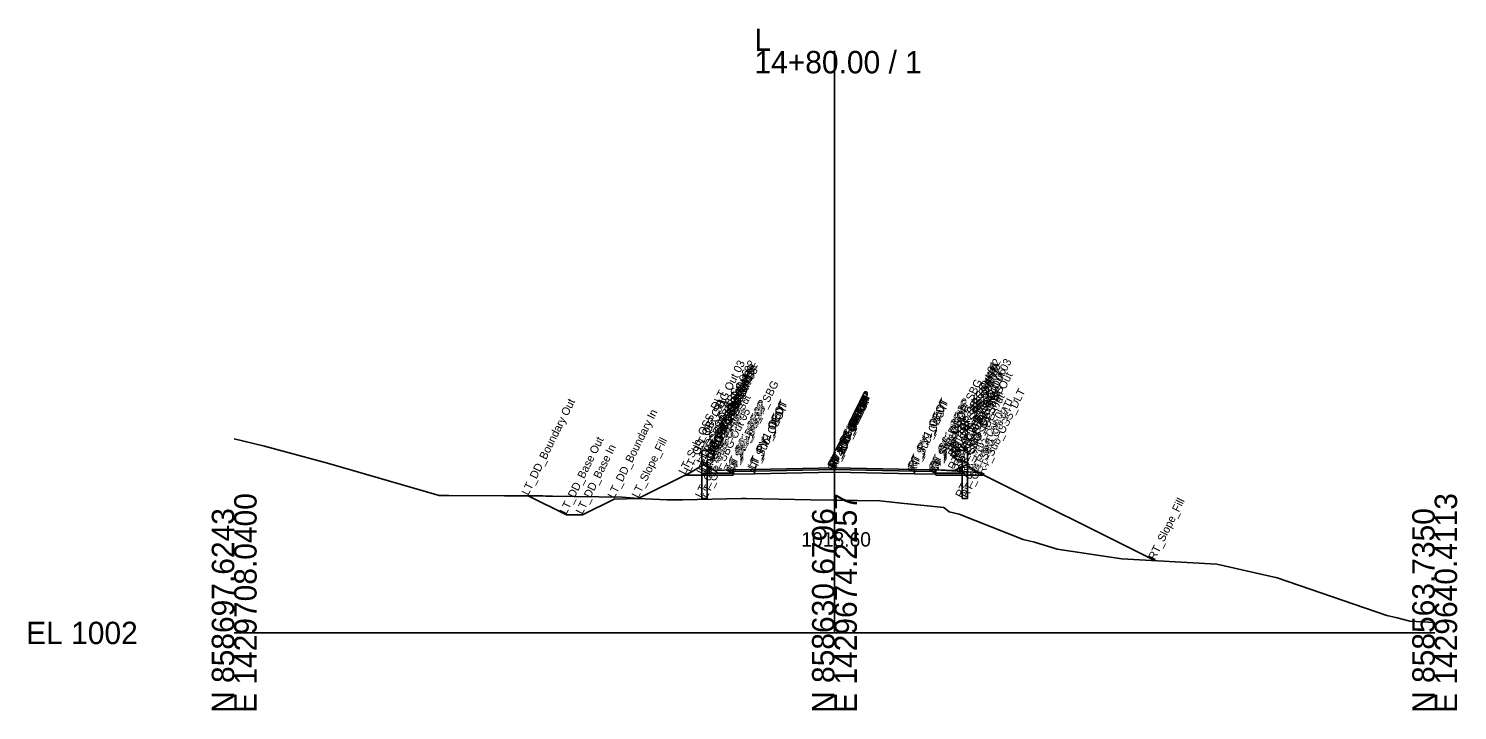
# Model space of a CAD drawing. Extents: x -26 to 2303, y -10 to 19558.
# Drawn here: x 2124.3 to 2302.8, y 490.3 to 575.6 of the extents above; entities that cross this region are included whole.
import ezdxf

# ---------------------------------------------------------------- set-up
doc = ezdxf.new("R2010")
doc.units = 0
for name, color, linetype in [('Default', 7, 'Continuous'), ('Exist Cross Section Cell', 7, 'Continuous'), ('Exist XS Center Line Elevation Label', 7, 'Continuous'), ('Exist XS Ground Line', 7, 'Continuous'), ('Prop CMT Conc Surface', 7, 'Continuous'), ('Prop CMT Concrete Structures', 7, 'Continuous'), ('Prop CMT Ditch DDE', 7, 'Continuous'), ('Prop CMT Guardrail SBG', 7, 'Continuous'), ('Prop CMT Pvmt Course 1', 7, 'Continuous'), ('Prop CMT Pvmt Course 2', 7, 'Continuous'), ('Prop CMT Pvmt Course SBG', 7, 'Continuous'), ('Prop CMT Pvmt Surface', 7, 'Continuous'), ('Prop CMT Pvmt Surface Shoulder', 7, 'Continuous'), ('Prop CMT Shld Paved Course 1', 7, 'Continuous'), ('Prop CMT Shld Paved Course 2', 7, 'Continuous'), ('Prop CMT Slope Grass', 7, 'Continuous'), ('Prop CMT Subgrade Earthwork', 7, 'Continuous'), ('Prop XS Dump Level', 7, 'Continuous')]:
    doc.layers.add(name, color=color, linetype=linetype)

msp = doc.modelspace()

# ---------------------------------------------------------------- linework, layer by layer
at = {"layer": 'Exist Cross Section Cell'}
for p, q in [((2225, 500), (2225, 572.78)), ((2150, 500), (2225, 500)), ((2225, 500), (2300, 500))]:
    msp.add_line(p, q, dxfattribs=at)
at = {"layer": 'Exist XS Ground Line'}
msp.add_lwpolyline([(2150, 524.26), (2153.78, 523.37), (2161.65, 521.25), (2175.61, 517.2), (2176.82, 517.17), (2183.76, 517.13), (2188.56, 517.14), (2188.94, 517.1), (2189.76, 517.1), (2198.46, 516.96), (2200.48, 516.8), (2204.05, 516.66), (2206.01, 516.64), (2213.39, 516.8), (2213.96, 516.83), (2222.04, 516.64), (2225, 516.6), (2230.68, 516.52), (2232.2, 516.37), (2233.35, 516.22), (2238.66, 515.7), (2239.33, 515.15), (2240.58, 514.87), (2248.56, 511.7), (2250, 511.35), (2252.84, 510.46), (2260.92, 509.28), (2272.77, 508.59), (2280.3, 506.88), (2294.01, 502.2), (2295.3, 501.87), (2296.91, 501.47), (2300, 501.31)], dxfattribs=at)
at = {"layer": 'Prop CMT Conc Surface'}
for points in [[(2212.35, 520.4), (2210.01, 520.3), (2209.35, 520.65)], [(2237.67, 520.4), (2240, 520.3), (2240.67, 520.65)]]:
    msp.add_lwpolyline(points, dxfattribs=at)
at = {"layer": 'Prop CMT Concrete Structures'}
for points in [[(2212.35, 520.4), (2210.01, 520.3), (2209.35, 520.65)], [(2209.35, 520.65), (2209.35, 519.98)], [(2209.35, 519.98), (2212.35, 519.98)], [(2212.35, 519.98), (2212.35, 520.4)], [(2237.67, 520.4), (2240, 520.3), (2240.67, 520.65)], [(2237.67, 519.98), (2237.67, 520.4)], [(2240.67, 519.98), (2237.67, 519.98)], [(2240.67, 520.65), (2240.67, 519.98)]]:
    msp.add_lwpolyline(points, dxfattribs=at)
at = {"layer": 'Prop CMT Ditch DDE'}
msp.add_lwpolyline([(2200.49, 516.8), (2197.49, 516.74), (2193.5, 514.75), (2191.5, 514.75), (2186.74, 517.13)], dxfattribs=at)
at = {"layer": 'Prop CMT Guardrail SBG'}
for points in [[(2208.41, 516.8), (2208.41, 522.8)], [(2208.41, 522.8), (2209.74, 522.8), (2210.01, 522.51)], [(2210.01, 521.93), (2209.74, 521.64), (2209.08, 521.64)], [(2209.08, 521.64), (2209.08, 516.8)], [(2210.01, 522.51), (2209.74, 522.22)], [(2209.74, 522.22), (2210.01, 521.93)], [(2241.61, 522.8), (2240.27, 522.8), (2240, 522.51)], [(2240, 522.51), (2240.27, 522.22)], [(2240.27, 522.22), (2240, 521.93)], [(2240, 521.93), (2240.27, 521.64), (2240.94, 521.64)], [(2240.94, 521.64), (2240.94, 516.8)], [(2241.61, 516.8), (2241.61, 522.8)], [(2209.08, 516.8), (2208.41, 516.8)], [(2240.94, 516.8), (2241.61, 516.8)]]:
    msp.add_lwpolyline(points, dxfattribs=at)
at = {"layer": 'Prop CMT Pvmt Course 1'}
for points in [[(2225, 520.65), (2215, 520.45)], [(2215, 520.45), (2215, 520.24)], [(2215, 520.24), (2225, 520.44)], [(2225, 520.44), (2225, 520.65)], [(2225, 520.65), (2235, 520.45)], [(2225, 520.44), (2225, 520.65)], [(2235, 520.24), (2225, 520.44)], [(2235, 520.45), (2235, 520.24)]]:
    msp.add_lwpolyline(points, dxfattribs=at)
msp.add_lwpolyline([(2225, 520.44), (2225, 520.53), (2225, 520.53), (2225, 520.44)], close=True, dxfattribs=at)
msp.add_lwpolyline([(2225, 520.44), (2225, 520.53), (2225, 520.53), (2225, 520.44)], close=True, dxfattribs=at)
at = {"layer": 'Prop CMT Pvmt Course 2'}
for points in [[(2225, 520.44), (2215, 520.24)], [(2215, 520.24), (2215, 519.91)], [(2215, 519.91), (2225, 520.11)], [(2225, 520.11), (2225, 520.44)], [(2225, 520.11), (2225, 520.44)], [(2225, 520.44), (2235, 520.24)], [(2235, 519.91), (2225, 520.11)], [(2235, 520.24), (2235, 519.91)]]:
    msp.add_lwpolyline(points, dxfattribs=at)
at = {"layer": 'Prop CMT Pvmt Course SBG'}
for points in [[(2212.35, 519.98), (2209.35, 519.98), (2208.85, 519.98), (2208.6, 519.73)], [(2208.6, 519.73), (2212.35, 519.73)], [(2212.35, 519.73), (2212.35, 519.98)], [(2237.67, 519.73), (2237.67, 519.98)], [(2237.67, 519.98), (2240.67, 519.98), (2241.17, 519.98), (2241.42, 519.73)], [(2241.42, 519.73), (2237.67, 519.73)]]:
    msp.add_lwpolyline(points, dxfattribs=at)
at = {"layer": 'Prop CMT Pvmt Surface'}
for points in [[(2225, 520.65), (2215, 520.45)], [(2225, 520.65), (2235, 520.45)]]:
    msp.add_lwpolyline(points, dxfattribs=at)
at = {"layer": 'Prop CMT Pvmt Surface Shoulder'}
for points in [[(2215, 520.45), (2212.35, 520.4)], [(2235, 520.45), (2237.67, 520.4)]]:
    msp.add_lwpolyline(points, dxfattribs=at)
at = {"layer": 'Prop CMT Shld Paved Course 1'}
for points in [[(2215, 520.45), (2212.35, 520.4)], [(2212.35, 520.4), (2212.35, 520.19)], [(2212.35, 520.19), (2215, 520.24)], [(2215, 520.24), (2215, 520.45)], [(2235, 520.45), (2237.67, 520.4)], [(2235, 520.24), (2235, 520.45)], [(2237.67, 520.19), (2235, 520.24)], [(2237.67, 520.4), (2237.67, 520.19)]]:
    msp.add_lwpolyline(points, dxfattribs=at)
at = {"layer": 'Prop CMT Shld Paved Course 2'}
for points in [[(2215, 520.24), (2212.35, 520.19)], [(2212.35, 520.19), (2212.35, 519.98), (2212.35, 519.86)], [(2212.35, 519.86), (2215, 519.91)], [(2215, 519.91), (2215, 520.24)], [(2235, 520.24), (2237.67, 520.19)], [(2235, 519.91), (2235, 520.24)], [(2237.67, 519.86), (2235, 519.91)], [(2237.67, 520.19), (2237.67, 519.98), (2237.67, 519.86)]]:
    msp.add_lwpolyline(points, dxfattribs=at)
at = {"layer": 'Prop CMT Slope Grass'}
for points in [[(2209.35, 520.65), (2208.58, 521.04), (2207.01, 520.06), (2200.49, 516.8)], [(2237.67, 520.4), (2243, 520.06), (2265.05, 509.04)], [(2240.67, 520.65), (2241.44, 521.04), (2243, 520.06), (2265.05, 509.04)]]:
    msp.add_lwpolyline(points, dxfattribs=at)
at = {"layer": 'Prop CMT Subgrade Earthwork'}
for points in [[(2212.35, 519.73), (2208.6, 519.73), (2206.35, 519.73)], [(2215, 519.91), (2212.35, 519.86)], [(2212.35, 519.86), (2212.35, 519.73)], [(2225, 520.11), (2215, 519.91)], [(2225, 520.11), (2235, 519.91)], [(2235, 519.91), (2237.67, 519.86)], [(2237.67, 519.86), (2237.67, 519.73)], [(2237.67, 519.73), (2241.42, 519.73), (2243.67, 519.73)]]:
    msp.add_lwpolyline(points, dxfattribs=at)

# ---------------------------------------------------------------- texts
at = {"layer": 'Default'}
msp.add_text('-', height=0.0001, dxfattribs=at).set_placement((2150, 500))
at = {"layer": 'Exist Cross Section Cell'}
for s, p in [('L', (2215, 572.78)), ('14+80.00 / 1', (2215, 569.98)), ('EL 1002', (2124, 498.6))]:
    msp.add_text(s, height=2.8, dxfattribs=at).set_placement(p)
for s, p in [('E 1429708.0400', (2152.8, 490)), ('E 1429674.2257', (2227.8, 490)), ('E 1429640.4113', (2302.8, 490)), ('N 858697.6243', (2150, 490)), ('N 858630.6796', (2225, 490)), ('N 858563.7350', (2300, 490))]:
    msp.add_text(s, height=2.8, rotation=90, dxfattribs=at).set_placement(p)
at = {"layer": 'Exist XS Center Line Elevation Label'}
msp.add_text('1018.60', height=1.8, dxfattribs=at).set_placement((2220.86, 510.8))
at = {"layer": 'Prop XS Dump Level'}
for s, p in [('LT_GR_SBG Out 03', (2208.41, 522.8)), ('LT_GR_SBG Out 02', (2209.74, 522.8)), ('RT_GR_SBG Out 01', (2240, 522.51)), ('RT_GR_SBG Out 02', (2240.27, 522.8)), ('RT_GR_SBG Out 03', (2241.61, 522.8)), ('LT_SBG_C1 Shelf Out', (2208.85, 519.98)), ('LT_GR_SBG Out 06', (2209.08, 521.64)), ('LT_GR_SBG Out 09', (2209.74, 522.22)), ('LT_GR_SBG Out 07', (2209.74, 521.64)), ('LT_GR_SBG Out 01', (2210.01, 522.51)), ('LT_GR_SBG Out 08', (2210.01, 521.93)), ('RT_GR_SBG Out 08', (2240, 521.93)), ('RT_GR_SBG Out 09', (2240.27, 522.22)), ('RT_GR_SBG Out 07', (2240.27, 521.64)), ('RT_GR_SBG Out 06', (2240.94, 521.64)), ('RT_SBG_C1 Shelf Out', (2241.17, 519.98)), ('LT_Sub_OSS_DLT', (2206.35, 519.73)), ('LT_GS_OS_SBG', (2208.58, 521.04)), ('LT_CG_Top_BOC', (2209.35, 520.65)), ('LT_Sub_OEOP_SBG', (2212.35, 519.73)), ('RT_PV1_OEEOP', (2225, 520.53)), ('RT_Sub_OEOP_SBG', (2237.67, 519.73)), ('RT_CG_Top_BOC', (2240.67, 520.65)), ('RT_GS_OS_SBG', (2241.44, 521.04)), ('RT_Sub_OSS_DLT', (2243.67, 519.73)), ('LT_DD_Boundary Out', (2186.74, 517.13)), ('LT_GS_OS_CTL', (2207.01, 520.06)), ('LT_Sub_SBG Out', (2208.6, 519.73)), ('LT_CG_Bot_BOC', (2209.35, 519.98)), ('LT_CG_Top_Gut', (2210.01, 520.3)), ('LT_PS1_OEOP', (2212.35, 520.4)), ('LT_PS2_OEOP', (2212.35, 520.19)), ('LT_Sub_OEOP', (2212.35, 519.86)), ('LT_CG_Bot_IE', (2212.35, 519.98)), ('LT_PV1_OEOT', (2215, 520.45)), ('LT_PV2_OEOT', (2215, 520.24)), ('LT_Sub_OEOT', (2215, 519.91)), ('RT_PV2_OEEOP', (2225, 520.44)), ('LT_PV1_OEEOP', (2225, 520.53)), ('LT_PV2_OEEOP', (2225, 520.44)), ('RT_Sub_OEEOP', (2225, 520.11)), ('RT_PV1_IEEOP', (2225, 520.53)), ('RT_PV2_IEEOP', (2225, 520.44)), ('LT_Sub_OEEOP', (2225, 520.11)), ('LT_PV1_IEEOP', (2225, 520.53)), ('LT_PV2_IEEOP', (2225, 520.44)), ('RT_PV1_OEOT', (2235, 520.45)), ('RT_PV2_OEOT', (2235, 520.24)), ('RT_Sub_OEOT', (2235, 519.91)), ('RT_PS1_OEOP', (2237.67, 520.4)), ('RT_PS2_OEOP', (2237.67, 520.19)), ('RT_Sub_OEOP', (2237.67, 519.86)), ('RT_CG_Bot_IE', (2237.67, 519.98)), ('RT_CG_Top_Gut', (2240, 520.3)), ('RT_CG_Bot_BOC', (2240.67, 519.98)), ('RT_Sub_SBG Out', (2241.42, 519.73)), ('RT_GS_OS_CTL', (2243, 520.06)), ('LT_DD_Boundary In', (2197.49, 516.74)), ('LT_GR_SBG Out 04', (2208.41, 516.8)), ('LT_GR_SBG Out 05', (2209.08, 516.8)), ('RT_GR_SBG Out 05', (2240.94, 516.8)), ('RT_GR_SBG Out 04', (2241.61, 516.8)), ('PV1_PGL', (2225, 520.65)), ('PV2_PGL', (2225, 520.44)), ('LT_DD_Base Out', (2191.5, 514.75)), ('LT_DD_Base In', (2193.5, 514.75)), ('LT_Slope_Fill', (2200.49, 516.8)), ('RT_Slope_Fill', (2265.05, 509.04))]:
    msp.add_text(s, height=1, rotation=63.5833, dxfattribs=at).set_placement(p)

doc.saveas('drawing.dxf')
